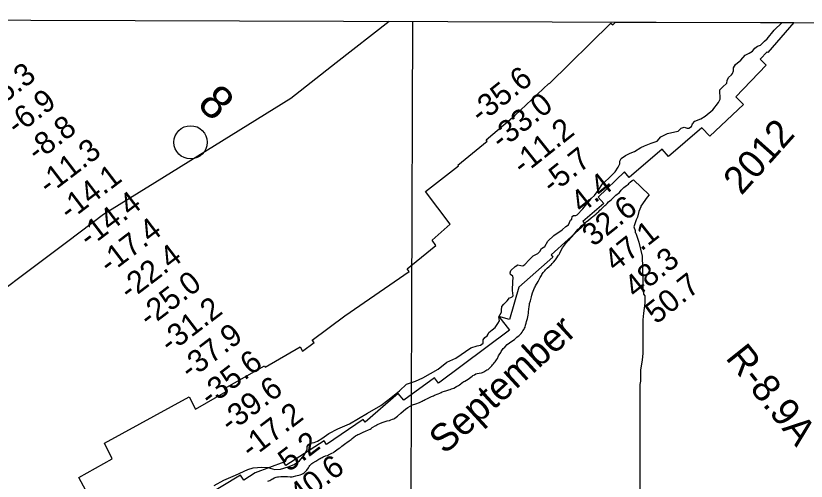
# Model space of a CAD drawing. Extents: x 3146026 to 3183936, y 897894 to 923344.
# Drawn here: x 3154340 to 3156715, y 920164 to 921563 of the extents above; entities that cross this region are included whole.
import ezdxf

# ---------------------------------------------------------------- set-up
doc = ezdxf.new("R2010")
doc.units = 0
for name, color, linetype in [('V-GRID-FRAM', 7, 'Continuous'), ('V-GRID-MAJR', 7, 'Continuous'), ('V-RIVR-EDGE', 7, 'Continuous'), ('V-RIVR-IDEN', 7, 'Continuous'), ('V-RIVR-MILE', 7, 'Continuous'), ('V-RIVR-RANG', 7, 'Continuous'), ('V-RIVR-RANG-IDEN', 7, 'Continuous'), ('V-ROAD-CNTR', 7, 'Continuous'), ('V-RRAP-RVMT', 7, 'Continuous'), ('V-SITE-VEGE', 7, 'Continuous'), ('V-TOPO-BNDY', 7, 'Continuous')]:
    doc.layers.add(name, color=color, linetype=linetype)

msp = doc.modelspace()

# ---------------------------------------------------------------- linework, layer by layer
at = {"layer": 'V-GRID-FRAM'}
msp.add_lwpolyline([(3150311.933, 921563.118), (3181636.977, 921462.882), (3181586.713, 903274.259), (3150245.796, 903374.546), (3150311.933, 921563.118)], dxfattribs=at)
at = {"layer": 'V-GRID-MAJR'}
msp.add_spline([(3155483.12, 907322.211), (3155490.4390000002, 909418.746), (3155511.603, 915481.6070000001), (3155532.767, 921544.514), (3155532.774, 921546.412)], degree=3, dxfattribs=at)
at = {"layer": 'V-RIVR-EDGE'}
for points in [[(3156362.3230961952, 921225.3013030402), (3156370.2550834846, 921230.763714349), (3156373.319461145, 921238.3700604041), (3156380.6491159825, 921246.5749735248), (3156397.7215208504, 921253.5375678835), (3156411.4453260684, 921261.117556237), (3156434.3344004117, 921280.2480450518), (3156451.749014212, 921302.437639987), (3156456.0383898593, 921312.7819693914), (3156455.1940077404, 921340.8032953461), (3156463.741882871, 921349.0051961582), (3156476.561059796, 921360.2421046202), (3156477.1920091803, 921369.0726955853), (3156481.477619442, 921377.894249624), (3156490.3277904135, 921385.1817321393), (3156493.6899454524, 921390.0463294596), (3156496.1459660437, 921397.9587367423), (3156496.1670522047, 921406.4862787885), (3156502.5890664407, 921417.1298917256), (3156518.1530044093, 921429.8827978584), (3156530.980465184, 921444.469812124), (3156543.1777296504, 921450.530790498), (3156553.8529718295, 921456.9000893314), (3156560.8795777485, 921465.7148656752), (3156568.812318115, 921471.4818320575), (3156577.0435889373, 921474.8116047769), (3156583.758109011, 921480.5815834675), (3156589.5597169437, 921486.6583764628), (3156597.8000246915, 921493.6428100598), (3156618.880595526, 921520.3916941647), (3156642.8428695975, 921542.8599252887)], [(3155214.79972982, 920259.0386307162), (3155214.822322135, 920268.1752829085), (3155218.795846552, 920273.9520392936), (3155223.983825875, 920278.2030080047), (3155235.8659921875, 920280.0009684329), (3155245.9283588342, 920284.8489980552), (3155259.346855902, 920292.1251844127), (3155280.7041179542, 920307.6047777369), (3155307.8434079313, 920321.2427321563), (3155342.6010931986, 920336.6891900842), (3155396.8917223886, 920368.8379800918), (3155436.5411157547, 920391.8862656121), (3155457.290773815, 920407.9764752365), (3155492.68919847, 920436.2127400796), (3155513.448646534, 920456.2621656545), (3155540.8789361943, 920464.4173756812), (3155563.1370611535, 920474.7172735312), (3155608.8858398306, 920501.1006033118), (3155634.5211813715, 920522.3561999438), (3155662.265063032, 920534.1653177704), (3155707.4167807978, 920565.4230348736), (3155726.0074425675, 920570.5545334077), (3155735.7592295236, 920572.9668755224), (3155743.9965249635, 920578.7330888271), (3155744.3266846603, 920589.0872082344), (3155749.217639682, 920596.3844807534), (3155755.6238392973, 920600.6324371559), (3155758.6821923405, 920605.8023426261), (3155760.8261270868, 920610.6699522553), (3155771.5066408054, 920619.1711366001), (3155780.356811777, 920626.4586191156), (3155788.6084156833, 920638.0113788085), (3155792.893272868, 920646.5283777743), (3155791.6886079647, 920652.0133813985), (3155791.398361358, 920657.8006808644), (3155799.35369404, 920672.7042994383), (3155799.6725575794, 920678.4900927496), (3155800.3087785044, 920689.452569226), (3155805.808090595, 920696.4437805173), (3155816.187061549, 920706.163938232), (3155822.91061855, 920715.5885777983), (3155827.1758957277, 920716.1871448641), (3155831.4449382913, 920718.3084872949), (3155833.8896627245, 920721.6525684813), (3155831.797690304, 920737.7992588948), (3155833.0814283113, 920764.2925379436), (3155834.022957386, 920775.5588164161), (3155833.425896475, 920780.4332037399), (3155826.433932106, 920785.6279607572), (3155824.923959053, 920790.8091623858), (3155827.377720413, 920797.8079044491), (3155840.197650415, 920809.3493679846), (3155847.824329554, 920814.5079772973), (3155857.5655734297, 920812.6565483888), (3155863.6536625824, 920811.423266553), (3155869.4515051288, 920815.9772841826), (3155881.9729046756, 920829.9559413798), (3155894.1837245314, 920841.4989110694), (3155904.8567074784, 920846.9545446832), (3155908.8211949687, 920849.0766401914), (3155914.012939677, 920854.8503842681), (3155919.5175233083, 920863.9734810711), (3155929.2775941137, 920869.7359289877), (3155938.7594675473, 920886.1585575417), (3155956.4643279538, 920902.5608530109), (3155981.480769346, 920919.8587398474), (3155992.772652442, 920929.272083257), (3156000.0962826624, 920935.0405557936), (3156006.5250745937, 920948.4251643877), (3156010.7978825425, 920952.0692821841), (3156011.4250665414, 920959.3770977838), (3156015.698627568, 920963.3257706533), (3156022.3973330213, 920962.7000928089), (3156026.9709306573, 920964.8206821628), (3156043.158287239, 920983.3586285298), (3156055.984994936, 920997.6410877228), (3156069.4290966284, 921015.2721465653), (3156078.8898839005, 921023.1672330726), (3156089.8915203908, 921038.3678759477), (3156102.730277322, 921057.5232163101), (3156120.7411989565, 921074.5338688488), (3156140.280167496, 921093.6726415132), (3156150.0620775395, 921108.2671865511), (3156154.65600826, 921118.610762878), (3156154.3702801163, 921126.2253927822), (3156158.348322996, 921133.8294796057), (3156172.077399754, 921143.5413534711), (3156185.4936375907, 921149.9038746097), (3156199.211418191, 921155.0474223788), (3156217.8186476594, 921166.8791325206), (3156229.10149383, 921172.6378150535), (3156248.6110923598, 921179.8989398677), (3156266.900964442, 921186.5539668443), (3156278.2011313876, 921199.317416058), (3156298.326617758, 921209.3180303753), (3156320.5711873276, 921214.1359369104), (3156330.3229742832, 921216.5482790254), (3156339.176910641, 921225.3585369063), (3156348.321093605, 921228.3814953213), (3156357.1464130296, 921225.6186604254), (3156362.3230961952, 921225.3013030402)], [(3154935.864495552, 920151.610645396), (3154964.835634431, 920167.0714117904), (3154999.8978747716, 920182.5171166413), (3155036.485149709, 920198.8727213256), (3155052.9439259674, 920204.0094914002), (3155078.532576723, 920206.3826735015), (3155097.1081769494, 920205.4230705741), (3155117.8036134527, 920199.5853149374), (3155134.860956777, 920200.4568078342), (3155157.719154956, 920207.100538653), (3155176.314335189, 920214.0593676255), (3155192.179815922, 920225.5933003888), (3155206.536076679, 920242.6129898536), (3155214.79972982, 920259.0386307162)]]:
    msp.add_lwpolyline(points, dxfattribs=at)
at = {"layer": 'V-RIVR-MILE'}
msp.add_circle((3154864.7260000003, 921182.8030000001), 50.000000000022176, dxfattribs=at)
at = {"layer": 'V-ROAD-CNTR'}
msp.add_spline([(3158620.4197224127, 921538.9758942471), (3158462.4250384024, 921492.3769874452), (3158287.816387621, 921432.5991070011), (3158056.454850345, 921342.253287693), (3157895.0801730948, 921273.1844258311), (3157698.061567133, 921185.0576020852), (3157525.356912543, 921073.3528254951), (3157434.349094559, 920962.9040463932), (3157356.9332493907, 920715.6755408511), (3157414.011135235, 920485.4930012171), (3157405.334152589, 920308.3143555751), (3157383.4291963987, 920271.1074299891), (3157334.685293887, 920251.0884700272), (3157306.132350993, 920243.0844860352), (3157139.9966832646, 920207.3665574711), (3156969.040025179, 920172.3106275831), (3156866.576230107, 920148.5826750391), (3156778.255406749, 920128.4327153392), (3156711.0405411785, 920110.0157521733), (3156582.5397981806, 920066.9208383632), (3156478.7070058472, 919995.4649812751), (3156402.467158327, 919935.3351015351), (3156382.151198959, 919920.1971318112)], degree=3, dxfattribs=at)
at = {"layer": 'V-RRAP-RVMT'}
for p, q in [((3155942.323000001, 921358.1319999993), (3156127.7320000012, 921541.1949999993)), ((3156127.7320000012, 921541.1949999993), (3156133.2770000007, 921536.0789999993)), ((3156133.277000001, 921536.0789999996), (3156141.3505763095, 921544.4646343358)), ((3156141.3505763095, 921544.4646343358), (3156677.271443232, 921542.749758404)), ((3156677.271443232, 921542.749758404), (3156599.812000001, 921453.2059999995)), ((3156597.112000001, 921454.8429999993), (3156576.719139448, 921432.6198645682)), ((3156599.812000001, 921453.2059999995), (3156597.112000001, 921454.8429999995)), ((3156594.775000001, 921415.0839999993), (3156503.699000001, 921319.4619999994)), ((3156576.719139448, 921432.6198645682), (3156594.775000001, 921415.0839999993)), ((3155838.792000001, 921263.9029999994), (3155940.967000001, 921359.6009999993)), ((3155940.967000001, 921359.6009999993), (3155942.323000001, 921358.1319999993)), ((3156503.699000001, 921319.4619999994), (3156526.634000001, 921296.0839999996)), ((3156526.634000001, 921296.0839999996), (3156424.925000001, 921200.9429999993)), ((3155752.876000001, 921189.8699999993), (3155838.792000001, 921263.9029999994)), ((3156401.362000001, 921226.8429999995), (3156301.522000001, 921140.5299999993)), ((3156424.925000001, 921200.9429999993), (3156401.362000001, 921226.8429999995)), ((3155668.459000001, 921113.9419999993), (3155755.990000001, 921186.0729999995)), ((3155755.990000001, 921186.0729999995), (3155752.876000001, 921189.8699999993)), ((3156282.446000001, 921161.9749999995), (3156182.941000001, 921076.9349999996)), ((3156301.522000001, 921140.5299999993), (3156282.446000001, 921161.9749999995)), ((3155570.323000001, 921034.9909999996), (3155669.722000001, 921112.0679999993)), ((3155669.722000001, 921112.0679999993), (3155668.459000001, 921113.9419999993)), ((3156168.834119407, 921093.8108571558), (3156089.871000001, 921018.3019999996)), ((3156182.941000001, 921076.9349999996), (3156168.834119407, 921093.8108571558)), ((3155645.410000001, 920936.8519999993), (3155570.3230000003, 921034.9909999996)), ((3156089.871000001, 921018.3019999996), (3156106.386000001, 920999.3589999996)), ((3156106.386000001, 920999.3589999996), (3156043.2645565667, 920944.9426135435)), ((3155590.563000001, 920888.3369999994), (3155645.410000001, 920936.8519999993)), ((3156050.979000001, 920936.3829999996), (3155948.101000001, 920844.3459999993)), ((3156043.2645565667, 920944.9426135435), (3156050.979000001, 920936.3829999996)), ((3155602.327000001, 920872.6739999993), (3155590.563000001, 920888.3369999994)), ((3155515.352000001, 920802.9799999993), (3155602.327000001, 920872.6739999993)), ((3155948.101000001, 920844.3459999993), (3155953.736000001, 920837.4499999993)), ((3155953.736000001, 920837.4499999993), (3155851.119001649, 920747.3251042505)), ((3155328.525000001, 920660.8209999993), (3155521.897000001, 920794.2379999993)), ((3155521.897000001, 920794.2379999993), (3155515.352000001, 920802.9799999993)), ((3155851.119001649, 920747.3251042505), (3155822.996000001, 920650.1549999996)), ((3155230.156000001, 920588.4549999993), (3155328.525000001, 920660.8209999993)), ((3155822.996000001, 920650.1549999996), (3155791.668000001, 920659.2499999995)), ((3155791.668000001, 920659.2499999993), (3155823.532000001, 920617.9729999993)), ((3155823.532000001, 920617.9729999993), (3155609.670000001, 920458.3809999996)), ((3155201.3009761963, 920555.1955778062), (3155236.151000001, 920580.5879999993)), ((3155236.151000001, 920580.5879999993), (3155230.156000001, 920588.4549999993)), ((3155089.332000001, 920507.3699999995), (3155194.561000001, 920567.6579999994)), ((3155194.561000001, 920567.6579999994), (3155201.3009761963, 920555.1955778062)), ((3154967.130000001, 920442.2919999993), (3155087.043000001, 920511.3979999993)), ((3155087.043000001, 920511.3979999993), (3155089.332000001, 920507.3699999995)), ((3155597.6780000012, 920474.8099999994), (3155505.353000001, 920407.4879999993)), ((3155609.670000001, 920458.3809999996), (3155597.6780000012, 920474.8099999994)), ((3154971.410000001, 920434.0959999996), (3154967.130000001, 920442.2919999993)), ((3154606.334000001, 920278.9279999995), (3154860.9850000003, 920418.0059999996)), ((3154860.985000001, 920418.0059999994), (3154879.853641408, 920380.4324344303)), ((3154879.853641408, 920380.4324344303), (3154971.410000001, 920434.0959999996)), ((3155488.866000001, 920427.7839999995), (3155389.5650000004, 920341.6199999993)), ((3155505.353000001, 920407.4879999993), (3155488.866000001, 920427.7839999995)), ((3155383.228000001, 920349.9699999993), (3155273.304000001, 920274.2569999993)), ((3155389.565000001, 920341.6199999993), (3155383.228000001, 920349.9699999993)), ((3154628.711650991, 920231.1114878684), (3154606.334000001, 920278.9279999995)), ((3155265.968000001, 920285.5719999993), (3155150.711000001, 920211.7599999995)), ((3155273.304000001, 920274.2569999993), (3155265.968000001, 920285.5719999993)), ((3154529.308000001, 920175.0679999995), (3154628.711650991, 920231.1114878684)), ((3155144.837000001, 920221.7029999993), (3155058.598000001, 920189.6429999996)), ((3155150.711000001, 920211.7599999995), (3155144.837000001, 920221.7029999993)), ((3154563.7264541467, 920110.4813589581), (3154529.308000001, 920175.0679999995)), ((3155014.470000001, 920182.5429999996), (3154898.742000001, 920112.3079999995)), ((3155024.939000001, 920166.8759999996), (3155014.470000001, 920182.5429999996)), ((3155058.598000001, 920189.6429999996), (3155024.939000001, 920166.8759999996))]:
    msp.add_line(p, q, dxfattribs=at)
at = {"layer": 'V-SITE-VEGE'}
for points in [[(3155841.535000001, 920593.4849999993), (3155845.574000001, 920596.7579999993), (3155848.856000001, 920599.7769999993), (3155852.139000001, 920602.2939999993), (3155858.202000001, 920608.3329999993), (3155860.981000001, 920612.1119999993), (3155863.256000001, 920615.8879999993), (3155867.049000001, 920621.4299999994), (3155868.312000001, 920624.2009999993), (3155870.082000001, 920627.4779999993), (3155871.606000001, 920632.7699999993), (3155872.116000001, 920636.0469999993), (3155873.129000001, 920639.3229999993), (3155874.399000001, 920644.6159999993), (3155876.937000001, 920653.4359999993), (3155878.456000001, 920658.2239999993), (3155879.472000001, 920663.0129999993), (3155880.240000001, 920669.0649999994), (3155880.498000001, 920672.8449999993), (3155882.042000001, 920689.7349999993), (3155883.056000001, 920694.0209999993), (3155883.818000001, 920697.8019999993), (3155886.101000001, 920706.3709999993), (3155887.369000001, 920710.6549999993), (3155889.147000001, 920717.9669999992), (3155890.165000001, 920723.0069999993), (3155892.446000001, 920730.5659999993), (3155894.220000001, 920735.3519999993), (3155896.497000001, 920740.6439999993), (3155898.774000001, 920745.1779999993), (3155900.290000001, 920747.9489999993), (3155901.814000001, 920751.4779999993), (3155909.146000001, 920764.5769999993), (3155911.421000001, 920768.1039999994), (3155913.192000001, 920772.1339999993), (3155915.722000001, 920776.6689999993), (3155917.239000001, 920779.6909999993), (3155919.009000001, 920782.7139999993), (3155920.776000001, 920785.2329999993), (3155922.296000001, 920788.0039999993), (3155924.317000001, 920791.0269999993), (3155927.098000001, 920794.5519999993), (3155929.120000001, 920796.8169999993), (3155931.139000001, 920799.3359999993), (3155931.141000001, 920799.5879999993), (3155933.918000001, 920802.3589999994), (3155936.695000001, 920804.3699999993), (3155942.000000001, 920809.6559999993), (3155945.534000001, 920812.4219999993), (3155948.311000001, 920814.4339999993), (3155951.848000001, 920818.4619999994), (3155955.637000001, 920822.4899999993), (3155961.953000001, 920829.7939999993), (3155963.723000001, 920833.0659999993), (3155970.547000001, 920843.1399999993), (3155972.318000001, 920845.9109999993), (3155974.342000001, 920849.4379999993), (3155976.869000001, 920854.4759999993), (3155982.941000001, 920865.8139999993), (3155991.7860000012, 920878.1529999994), (3155994.566000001, 920881.4279999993), (3155997.093000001, 920884.7009999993), (3156000.630000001, 920888.4769999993), (3156003.409000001, 920890.9939999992), (3156005.934000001, 920894.0149999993), (3156011.238000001, 920900.0559999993), (3156016.291000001, 920905.5979999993), (3156020.839000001, 920910.8819999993), (3156023.870000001, 920914.6609999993), (3156029.685000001, 920922.2139999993), (3156034.227000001, 920926.2399999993), (3156040.793000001, 920932.2819999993), (3156050.390000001, 920940.3339999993), (3156053.925000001, 920943.6049999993), (3156060.489000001, 920948.6369999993), (3156069.074000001, 920955.6819999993), (3156074.122000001, 920959.4569999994), (3156076.647000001, 920961.4699999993), (3156083.719000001, 920968.0129999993), (3156086.748000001, 920970.5279999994), (3156091.295000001, 920975.0599999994), (3156094.832000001, 920978.8369999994), (3156098.618000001, 920982.3589999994), (3156102.659000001, 920985.6299999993), (3156109.983000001, 920992.4249999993), (3156112.508000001, 920994.9439999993), (3156116.549000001, 920999.2229999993), (3156120.843000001, 921003.5029999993), (3156124.630000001, 921006.7739999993), (3156128.925000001, 921010.2979999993), (3156134.733000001, 921015.8339999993), (3156142.562000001, 921023.6369999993), (3156153.419000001, 921032.4429999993), (3156159.229000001, 921039.2429999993), (3156162.766000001, 921043.0169999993), (3156165.037000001, 921045.0299999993), (3156167.312000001, 921047.2969999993), (3156170.845000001, 921049.8119999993), (3156174.886000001, 921053.0829999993), (3156177.4110000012, 921054.8439999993), (3156180.440000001, 921057.3589999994)], [(3156180.440000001, 921057.3589999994), (3156182.713000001, 921060.1299999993), (3156185.492000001, 921062.9009999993), (3156191.804000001, 921067.6789999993), (3156195.841000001, 921070.4459999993), (3156243.205000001, 921024.4679999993), (3156236.934000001, 921018.2159999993), (3156218.105000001, 920991.1059999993), (3156218.101000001, 920989.0169999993), (3156211.815000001, 920974.4149999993), (3156207.615000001, 920957.7239999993), (3156203.427000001, 920949.3779999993), (3156197.131000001, 920928.5109999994), (3156201.291000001, 920918.0689999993), (3156201.280000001, 920911.8059999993), (3156203.363000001, 920909.7149999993), (3156211.672000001, 920882.5639999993), (3156222.045000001, 920840.7979999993), (3156224.021000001, 920769.8179999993), (3156223.972000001, 920738.5039999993), (3156223.966000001, 920734.3279999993), (3156226.0530000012, 920734.3239999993)], [(3156226.0530000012, 920734.3239999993), (3156226.041000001, 920725.9739999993), (3156230.210000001, 920721.7919999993), (3156230.198000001, 920713.4429999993), (3156230.174000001, 920698.8299999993), (3156225.953000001, 920669.6109999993), (3156223.833000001, 920648.7379999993), (3156223.790000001, 920621.5999999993), (3156223.761000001, 920602.8139999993), (3156223.677000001, 920548.5379999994), (3156221.558000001, 920527.6639999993), (3156217.337000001, 920498.4459999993), (3156217.310000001, 920481.7439999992), (3156217.2860000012, 920465.0449999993), (3156215.180000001, 920454.6099999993), (3156214.752000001, 920179.0559999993), (3156214.652000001, 920114.3409999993)], [(3155331.218000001, 920278.1999999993), (3155334.131000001, 920280.6369999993), (3155341.657000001, 920285.5169999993), (3155344.086000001, 920287.4689999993), (3155347.242000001, 920289.4209999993), (3155350.154000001, 920292.1009999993), (3155360.832000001, 920300.6379999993), (3155363.990000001, 920302.5889999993), (3155367.634000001, 920304.0579999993), (3155371.038000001, 920305.0389999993), (3155379.778000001, 920309.6769999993), (3155383.424000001, 920311.1459999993), (3155390.952000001, 920314.8099999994), (3155399.454000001, 920318.4779999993), (3155404.314000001, 920320.9209999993), (3155407.713000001, 920322.8709999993), (3155410.869000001, 920325.0679999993), (3155421.797000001, 920331.4169999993), (3155424.224000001, 920333.3669999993), (3155426.895000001, 920334.8329999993), (3155435.396000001, 920338.4969999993), (3155443.658000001, 920341.4359999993), (3155446.574000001, 920342.6579999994), (3155455.806000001, 920345.3559999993), (3155462.127000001, 920346.8279999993), (3155466.743000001, 920348.5399999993), (3155471.3570000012, 920350.7399999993), (3155475.488000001, 920351.9669999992), (3155478.404000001, 920353.1869999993), (3155487.143000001, 920360.0169999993), (3155496.850000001, 920368.7929999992), (3155504.369000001, 920376.1039999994), (3155510.680000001, 920380.9829999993), (3155517.722000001, 920385.3779999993), (3155531.564000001, 920393.4319999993), (3155541.525000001, 920397.1019999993), (3155552.460000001, 920400.5329999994), (3155560.717000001, 920404.6839999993), (3155563.632000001, 920406.3939999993), (3155566.546000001, 920407.6169999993), (3155569.704000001, 920409.5689999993), (3155574.8030000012, 920412.0119999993), (3155578.447000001, 920413.9659999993), (3155588.650000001, 920418.6079999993), (3155594.722000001, 920420.8119999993), (3155598.1240000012, 920422.7659999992), (3155601.038000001, 920423.7449999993), (3155605.4110000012, 920425.7009999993), (3155609.298000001, 920427.1669999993), (3155613.427000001, 920429.1249999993), (3155617.557000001, 920430.8329999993), (3155620.472000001, 920432.2989999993), (3155627.5190000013, 920434.7489999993), (3155631.891000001, 920435.9729999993), (3155640.638000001, 920438.9119999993), (3155644.7690000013, 920440.1369999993), (3155649.1440000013, 920441.8489999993), (3155655.701000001, 920444.0529999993), (3155664.205000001, 920448.4499999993), (3155670.275000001, 920452.1119999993), (3155673.433000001, 920453.8199999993), (3155676.831000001, 920456.5029999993), (3155679.258000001, 920458.6959999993), (3155683.141000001, 920461.6229999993), (3155686.055000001, 920463.5739999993), (3155689.455000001, 920465.2839999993), (3155698.924000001, 920471.1439999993), (3155707.422000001, 920476.7549999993), (3155710.733000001, 920480.2429999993), (3155713.258000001, 920482.0039999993), (3155718.0530000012, 920484.2649999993), (3155722.091000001, 920486.5259999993), (3155726.380000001, 920487.5299999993), (3155731.676000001, 920488.5269999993), (3155738.994000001, 920490.2799999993), (3155742.522000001, 920491.2839999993), (3155746.055000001, 920492.7889999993), (3155749.082000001, 920494.5479999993), (3155751.859000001, 920496.5639999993), (3155755.142000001, 920498.5769999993), (3155758.675000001, 920500.0819999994), (3155767.770000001, 920509.1419999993), (3155770.039000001, 920511.1559999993), (3155772.564000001, 920513.9259999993), (3155775.092000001, 920516.9469999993), (3155777.619000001, 920519.4639999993), (3155780.398000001, 920522.9909999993), (3155784.189000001, 920528.5309999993), (3155786.716000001, 920532.8109999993), (3155790.513000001, 920540.8739999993), (3155792.534000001, 920543.8969999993), (3155797.085000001, 920551.1999999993), (3155798.351000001, 920553.9729999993), (3155800.122000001, 920556.9959999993), (3155804.669000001, 920562.5359999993), (3155809.2150000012, 920567.3179999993), (3155816.541000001, 920574.6189999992), (3155823.1070000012, 920580.1549999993), (3155827.398000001, 920582.9199999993), (3155837.998000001, 920590.4659999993), (3155841.535000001, 920593.4849999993)], [(3155097.073000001, 920164.1039999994), (3155103.389000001, 920166.5489999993), (3155109.461000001, 920170.2109999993), (3155112.371000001, 920171.6769999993), (3155115.773000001, 920173.8719999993), (3155122.089000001, 920176.5609999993), (3155125.734000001, 920177.3009999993), (3155128.896000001, 920177.3069999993), (3155136.189000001, 920178.0519999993), (3155146.886000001, 920178.5639999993), (3155151.750000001, 920178.3309999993), (3155155.643000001, 920177.8539999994), (3155163.9110000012, 920177.3869999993), (3155167.073000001, 920177.3949999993), (3155170.233000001, 920177.6449999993), (3155174.606000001, 920178.3839999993), (3155181.170000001, 920180.1019999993), (3155194.049000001, 920183.0499999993), (3155198.907000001, 920185.4929999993), (3155202.794000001, 920187.2029999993), (3155205.709000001, 920189.3979999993), (3155212.260000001, 920195.0059999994), (3155214.443000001, 920197.4429999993), (3155219.291000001, 920204.0189999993), (3155221.470000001, 920208.4019999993), (3155223.651000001, 920211.3239999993), (3155226.320000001, 920214.2489999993), (3155229.717000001, 920217.1729999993), (3155232.632000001, 920218.8829999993), (3155241.616000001, 920224.7409999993), (3155244.287000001, 920226.2049999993), (3155250.599000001, 920230.3519999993), (3155253.9990000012, 920232.3059999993), (3155256.9110000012, 920234.2579999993), (3155259.827000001, 920235.4799999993), (3155263.714000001, 920237.4339999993), (3155270.759000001, 920240.1249999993), (3155276.105000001, 920241.8389999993), (3155279.021000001, 920243.0619999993), (3155285.335000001, 920246.4819999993), (3155289.464000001, 920248.1919999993), (3155293.836000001, 920250.3919999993), (3155296.507000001, 920252.0999999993), (3155304.760000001, 920258.1989999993), (3155311.801000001, 920263.0769999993), (3155315.199000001, 920265.7599999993), (3155319.082000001, 920269.1739999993), (3155331.218000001, 920278.1999999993)]]:
    msp.add_lwpolyline(points, dxfattribs=at)
at = {"layer": 'V-TOPO-BNDY'}
msp.add_lwpolyline([(3151352.5963935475, 917209.9675904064), (3151351.7849378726, 917287.7703992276), (3151437.5517667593, 917515.27228228), (3151454.2994756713, 917559.9902600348), (3151470.6851194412, 917602.4169742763), (3151731.9009511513, 917952.3629721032), (3152126.8965525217, 918492.0049041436), (3152508.826936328, 918903.5019548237), (3152817.995776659, 919233.6973628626), (3152842.668887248, 919259.5876606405), (3153265.728717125, 919700.0145747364), (3153697.133974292, 920260.1203004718), (3153745.330236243, 920322.7505742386), (3153843.5784056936, 920396.4540467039), (3154495.8071831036, 920885.9838777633), (3154603.3457956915, 920966.4403671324), (3154757.0552067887, 921061.6368104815), (3155165.851071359, 921315.5086681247), (3155302.667065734, 921422.4438938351), (3155461.8653258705, 921546.6388973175)], dxfattribs=at)

# ---------------------------------------------------------------- texts
at = {"layer": 'V-RIVR-IDEN'}
for s, height, rotation, p in [('8', 99.99980199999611, 316.0375677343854, (3154881.476172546, 921293.5635631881)), ('2012', 82.999832, 48.239844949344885, (3156520.2167519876, 921021.1598143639)), ('September', 82.99983200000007, 42.53691644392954, (3155628.731992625, 920242.4840320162))]:
    msp.add_text(s, height=height, rotation=rotation, dxfattribs=at).set_placement(p)
at = {"layer": 'V-RIVR-RANG'}
for s, height, rotation, p in [('-5.3', 67.00000000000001, 37.328325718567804, (3154282.041027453, 921281.0977056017)), ('-35.6', 67, 38.508325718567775, (3155737.0547682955, 921236.9637123)), ('-6.9', 67.00000000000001, 37.328325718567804, (3154342.6702768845, 921201.5737545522)), ('-33.0', 67, 38.508325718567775, (3155798.6871197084, 921158.21076585)), ('-8.8', 67.00000000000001, 37.328325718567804, (3154403.719027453, 921122.3697056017)), ('-11.2', 67, 38.508325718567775, (3155863.415653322, 921081.9213685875)), ('-11.3', 67.00000000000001, 37.328325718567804, (3154438.1284558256, 921022.851873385)), ('-5.7', 67, 38.508325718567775, (3155951.881583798, 921024.5191817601)), ('-14.1', 67.00000000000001, 37.328325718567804, (3154500.8552109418, 920944.9274328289)), ('4.4', 67, 38.508325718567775, (3156040.3475142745, 920967.1169949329)), ('-14.4', 67.00000000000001, 37.328325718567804, (3154559.8054558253, 920864.123873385)), ('32.6', 67, 38.508325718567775, (3156075.3536987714, 920867.177525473)), ('-17.4', 67.00000000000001, 37.328325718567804, (3154620.6444558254, 920784.759873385)), ('47.1', 67, 38.508325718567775, (3156141.1142931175, 920791.7093112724)), ('-22.4', 67.00000000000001, 37.328325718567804, (3154681.4834558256, 920705.394873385)), ('48.3', 67, 38.508325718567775, (3156201.714583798, 920712.1351817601)), ('-25.0', 67.00000000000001, 37.328325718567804, (3154740.0141995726, 920624.2714118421)), ('50.7', 67, 38.508325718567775, (3156264.172583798, 920634.03918176)), ('-31.2', 67.00000000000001, 37.328325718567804, (3154803.1604558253, 920546.666873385)), ('-37.9', 67.00000000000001, 37.328325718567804, (3154863.7887052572, 920467.1429223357)), ('-35.6', 67.00000000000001, 37.328325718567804, (3154923.3692018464, 920386.8192160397)), ('-39.6', 67.00000000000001, 37.328325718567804, (3154984.2072018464, 920307.4552160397)), ('-17.2', 67.00000000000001, 37.328325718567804, (3155046.5144558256, 920229.210873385)), ('5.2', 67.00000000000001, 37.328325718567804, (3155160.2105990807, 920190.1545378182)), ('40.6', 67.00000000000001, 37.328325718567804, (3155193.1517734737, 920089.5160482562))]:
    msp.add_text(s, height=height, rotation=rotation, dxfattribs=at).set_placement(p)
at = {"layer": 'V-RIVR-RANG-IDEN'}
msp.add_text('R-8.9A', height=82.999998, rotation=308.65167217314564, dxfattribs=at).set_placement((3156470.0403888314, 920534.1074542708))

doc.saveas('drawing.dxf')
